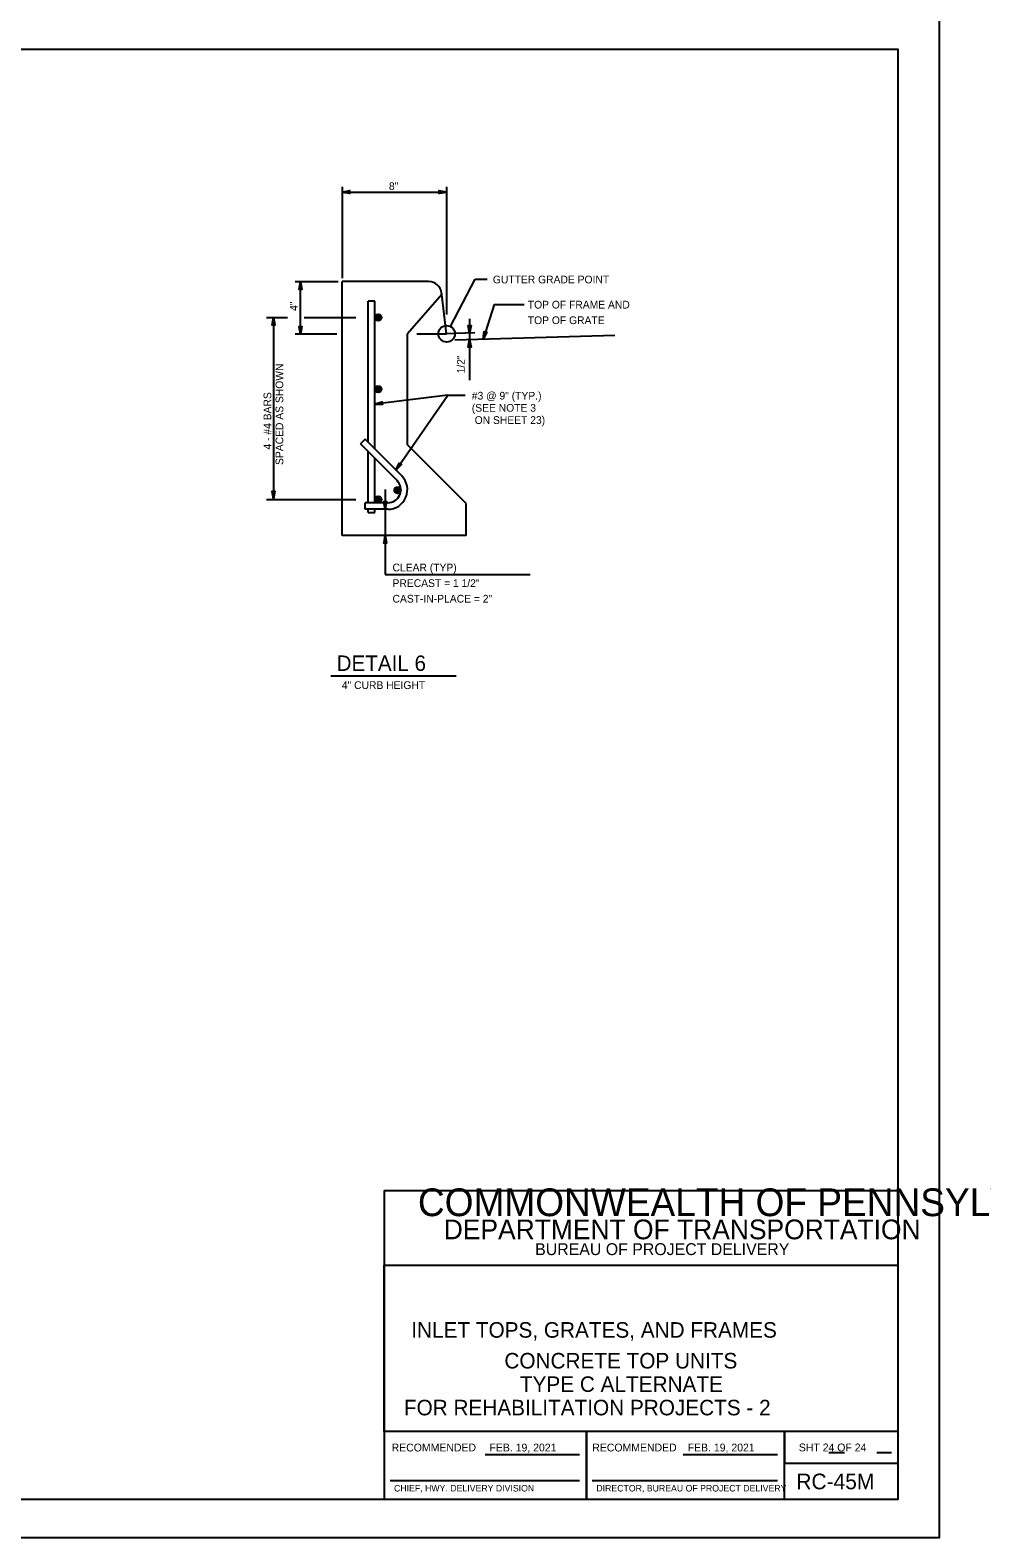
# Model space of a CAD drawing. Extents: x 2087776 to 2104538, y 970919 to 982612.
# Drawn here: x 2094893 to 2096108, y 970919 to 972844 of the extents above; entities that cross this region are included whole.
import ezdxf

# ---------------------------------------------------------------- set-up
doc = ezdxf.new("R2010")
doc.units = 0
doc.layers.add('1', color=7, linetype='Continuous')
doc.layers.add('PLT-BNDY', color=7, linetype='Continuous')

msp = doc.modelspace()

# ---------------------------------------------------------------- linework, layer by layer
at = {"layer": '1'}
for p, q in [((2095291.1, 972643.4), (2095291.1, 972527.1)), ((2095291.1, 972636.8), (2095424.4, 972636.8)), ((2095424.4, 972643.4), (2095424.4, 972480.6)), ((2095230.8, 972522.7), (2095286, 972522.7)), ((2095237.7, 972455.7), (2095237.7, 972522.7)), ((2095291.1, 972198.6), (2095291.1, 972522.7)), ((2095401.4, 972522.7), (2095291.1, 972522.7)), ((2095429.3, 972465.3), (2095461, 972525.6)), ((2095461, 972525.6), (2095476.2, 972525.6)), ((2095324.4, 972317.2), (2095324.4, 972497.7)), ((2095332.7, 972497.7), (2095324.4, 972497.7)), ((2095332.7, 972308.9), (2095332.7, 972497.7)), ((2095418.2, 972506), (2095374.4, 972456)), ((2095418.2, 972506), (2095417.9, 972508.1)), ((2095424.4, 972456), (2095418.2, 972506)), ((2095484.9, 972493.5), (2095471.1, 972449.1)), ((2095484.9, 972493.5), (2095523.5, 972493.5)), ((2095194.5, 972476.8), (2095221.4, 972476.8)), ((2095203.3, 972476.8), (2095203.3, 972245.2)), ((2095242.3, 972476.8), (2095308.3, 972476.8)), ((2095453.6, 972475.2), (2095453.6, 972396.7)), ((2095230.8, 972456), (2095284.2, 972456)), ((2095374.4, 972314.3), (2095374.4, 972456)), ((2095386.5, 972456), (2095424.4, 972456)), ((2095460.3, 972457.1), (2095424.4, 972456)), ((2095424.4, 972456), (2095424.4, 972456)), ((2095639, 972454), (2095435, 972448)), ((2095425.9, 972377.8), (2095332.7, 972366.4)), ((2095359.6, 972282), (2095425.9, 972377.8)), ((2095425.9, 972377.8), (2095448.2, 972377.8)), ((2095320.2, 972321.4), (2095314.3, 972315.5)), ((2095361.1, 972268.7), (2095314.3, 972315.5)), ((2095367, 972274.7), (2095320.2, 972321.4)), ((2095324.4, 972240.3), (2095324.4, 972305.4)), ((2095449.4, 972239.3), (2095374.4, 972314.3)), ((2095332.7, 972240.3), (2095332.7, 972297.1)), ((2095345.9, 972257.5), (2095345.9, 972148.8)), ((2095194.5, 972244.5), (2095308.3, 972244.5)), ((2095349.3, 972240.3), (2095320.2, 972240.3)), ((2095320.2, 972232), (2095320.2, 972240.3)), ((2095349.3, 972232), (2095320.2, 972232)), ((2095324.4, 972227.8), (2095324.4, 972232)), ((2095324.4, 972227.8), (2095332.7, 972227.8)), ((2095332.7, 972227.8), (2095332.7, 972232)), ((2095449.4, 972198.6), (2095449.4, 972239.3)), ((2095449.4, 972198.6), (2095291.1, 972198.6)), ((2095345.9, 972148.8), (2095531.2, 972148.8)), ((2095276.4, 972019.4), (2095436.6, 972019.4)), ((2095473.5, 971025.6), (2095594, 971025.6)), ((2095726.2, 971025.6), (2095846.6, 971025.6)), ((2095912.4, 971028.2), (2095932.5, 971028.2)), ((2095973.4, 971028.2), (2095992.2, 971028.2)), ((2095352.4, 970992.5), (2095594, 970992.5)), ((2095610.1, 970992.5), (2095846.6, 970992.5))]:
    msp.add_line(p, q, dxfattribs=at)
for points in [[(2096000.7, 970968.5), (2096000.7, 972818.9), (2093422, 972818.9), (2093422, 970968.5), (2096000.7, 970968.5), (2096000.7, 971055), (2095344.6, 971055), (2095344.6, 971267.2), (2096000.7, 971267.2), (2096000.7, 971362.3), (2095344.6, 971362.3), (2095344.6, 970968.5), (2095603.1, 970968.5), (2095603.1, 971055), (2095603.1, 970968.5), (2095855.7, 970968.5), (2095855.7, 971055), (2095855.7, 971014.6), (2096000.7, 971014.6)], [(2095291.1, 972636.8), (2095300.9, 972638.7), (2095300.5, 972638.4), (2095300.1, 972638.2), (2095299.9, 972637.8), (2095299.7, 972637.5), (2095299.7, 972637.2), (2095299.6, 972636.8), (2095299.7, 972636.5), (2095299.7, 972636.2), (2095299.9, 972635.9), (2095300.1, 972635.5), (2095300.5, 972635.3), (2095300.9, 972635), (2095291.1, 972636.8), (2095300.5, 972635.3), (2095300.1, 972635.5), (2095291.1, 972636.8), (2095299.9, 972635.9), (2095299.7, 972636.2), (2095291.1, 972636.8), (2095299.7, 972636.5), (2095299.6, 972636.8), (2095291.1, 972636.8), (2095299.7, 972637.2), (2095299.7, 972637.5), (2095291.1, 972636.8), (2095299.9, 972637.8), (2095300.1, 972638.2), (2095291.1, 972636.8), (2095300.5, 972638.4)], [(2095424.4, 972636.8), (2095414.6, 972635), (2095415, 972635.3), (2095415.4, 972635.5), (2095415.6, 972635.9), (2095415.8, 972636.2), (2095415.8, 972636.5), (2095415.9, 972636.8), (2095415.8, 972637.2), (2095415.8, 972637.5), (2095415.6, 972637.8), (2095415.4, 972638.2), (2095415, 972638.4), (2095414.6, 972638.7), (2095424.4, 972636.8), (2095415, 972638.4), (2095415.4, 972638.2), (2095424.4, 972636.8), (2095415.6, 972637.8), (2095415.8, 972637.5), (2095424.4, 972636.8), (2095415.8, 972637.2), (2095415.9, 972636.8), (2095424.4, 972636.8), (2095415.8, 972636.5), (2095415.8, 972636.2), (2095424.4, 972636.8), (2095415.6, 972635.9), (2095415.4, 972635.5), (2095424.4, 972636.8), (2095415, 972635.3)], [(2095237.7, 972522.4), (2095239.5, 972512.6), (2095239.3, 972512.9), (2095239, 972513.3), (2095238.7, 972513.5), (2095238.4, 972513.7), (2095238, 972513.8), (2095237.7, 972513.8), (2095237.4, 972513.8), (2095237.1, 972513.7), (2095236.7, 972513.5), (2095236.4, 972513.3), (2095236.1, 972512.9), (2095235.9, 972512.6), (2095237.7, 972522.4), (2095236.1, 972512.9), (2095236.4, 972513.3), (2095237.7, 972522.4), (2095236.7, 972513.5), (2095237.1, 972513.7), (2095237.7, 972522.4), (2095237.4, 972513.8), (2095237.7, 972513.8), (2095237.7, 972522.4), (2095238, 972513.8), (2095238.4, 972513.7), (2095237.7, 972522.4), (2095238.7, 972513.5), (2095239, 972513.3), (2095237.7, 972522.4), (2095239.3, 972512.9)], [(2095203.3, 972476.8), (2095205.1, 972467), (2095204.9, 972467.4), (2095204.6, 972467.8), (2095204.3, 972468), (2095204, 972468.2), (2095203.6, 972468.2), (2095203.3, 972468.3), (2095203, 972468.2), (2095202.6, 972468.2), (2095202.3, 972468), (2095202, 972467.8), (2095201.7, 972467.4), (2095201.5, 972467), (2095203.3, 972476.8), (2095201.7, 972467.4), (2095202, 972467.8), (2095203.3, 972476.8), (2095202.3, 972468), (2095202.6, 972468.2), (2095203.3, 972476.8), (2095203, 972468.2), (2095203.3, 972468.3), (2095203.3, 972476.8), (2095203.6, 972468.2), (2095204, 972468.2), (2095203.3, 972476.8), (2095204.3, 972468), (2095204.6, 972467.8), (2095203.3, 972476.8), (2095204.9, 972467.4)], [(2095237.7, 972455.7), (2095235.9, 972465.5), (2095236.1, 972465.1), (2095236.4, 972464.7), (2095236.7, 972464.5), (2095237.1, 972464.3), (2095237.4, 972464.3), (2095237.7, 972464.2), (2095238, 972464.3), (2095238.4, 972464.3), (2095238.7, 972464.5), (2095239, 972464.7), (2095239.3, 972465.1), (2095239.5, 972465.5), (2095237.7, 972455.7), (2095239.3, 972465.1), (2095239, 972464.7), (2095237.7, 972455.7), (2095238.7, 972464.5), (2095238.4, 972464.3), (2095237.7, 972455.7), (2095238, 972464.3), (2095237.7, 972464.2), (2095237.7, 972455.7), (2095237.4, 972464.3), (2095237.1, 972464.3), (2095237.7, 972455.7), (2095236.7, 972464.5), (2095236.4, 972464.7), (2095237.7, 972455.7), (2095236.1, 972465.1)], [(2095453.6, 972456.9), (2095451.8, 972466.6), (2095452.1, 972466.3), (2095452.3, 972465.9), (2095452.7, 972465.7), (2095453, 972465.5), (2095453.3, 972465.5), (2095453.6, 972465.4), (2095454, 972465.5), (2095454.3, 972465.5), (2095454.6, 972465.7), (2095454.9, 972465.9), (2095455.2, 972466.3), (2095455.5, 972466.6), (2095453.6, 972456.9), (2095455.2, 972466.3), (2095454.9, 972465.9), (2095453.6, 972456.9), (2095454.6, 972465.7), (2095454.3, 972465.5), (2095453.6, 972456.9), (2095454, 972465.5), (2095453.6, 972465.4), (2095453.6, 972456.9), (2095453.3, 972465.5), (2095453, 972465.5), (2095453.6, 972456.9), (2095452.7, 972465.7), (2095452.3, 972465.9), (2095453.6, 972456.9), (2095452.1, 972466.3)], [(2095471.1, 972449.1), (2095472.3, 972459), (2095472.4, 972458.5), (2095472.5, 972458.1), (2095472.8, 972457.8), (2095473, 972457.5), (2095473.3, 972457.4), (2095473.6, 972457.2), (2095474, 972457.2), (2095474.3, 972457.2), (2095474.7, 972457.2), (2095475, 972457.3), (2095475.4, 972457.6), (2095475.8, 972457.9), (2095471.1, 972449.1), (2095475.4, 972457.6), (2095475, 972457.3), (2095471.1, 972449.1), (2095474.7, 972457.2), (2095474.3, 972457.2), (2095471.1, 972449.1), (2095474, 972457.2), (2095473.6, 972457.2), (2095471.1, 972449.1), (2095473.3, 972457.4), (2095473, 972457.5), (2095471.1, 972449.1), (2095472.8, 972457.8), (2095472.5, 972458.1), (2095471.1, 972449.1), (2095472.4, 972458.5)], [(2095453.6, 972448.6), (2095455.5, 972438.8), (2095455.2, 972439.2), (2095454.9, 972439.6), (2095454.6, 972439.7), (2095454.3, 972439.9), (2095454, 972440), (2095453.6, 972440.1), (2095453.3, 972440), (2095453, 972439.9), (2095452.7, 972439.7), (2095452.3, 972439.6), (2095452.1, 972439.2), (2095451.8, 972438.8), (2095453.6, 972448.6), (2095452.1, 972439.2), (2095452.3, 972439.6), (2095453.6, 972448.6), (2095452.7, 972439.7), (2095453, 972439.9), (2095453.6, 972448.6), (2095453.3, 972440), (2095453.6, 972440.1), (2095453.6, 972448.6), (2095454, 972440), (2095454.3, 972439.9), (2095453.6, 972448.6), (2095454.6, 972439.7), (2095454.9, 972439.6), (2095453.6, 972448.6), (2095455.2, 972439.2)], [(2095332.7, 972366.4), (2095342.2, 972369.4), (2095341.9, 972369.1), (2095341.5, 972368.8), (2095341.4, 972368.5), (2095341.2, 972368.1), (2095341.2, 972367.8), (2095341.2, 972367.5), (2095341.3, 972367.1), (2095341.4, 972366.8), (2095341.6, 972366.5), (2095341.9, 972366.2), (2095342.3, 972366), (2095342.7, 972365.8), (2095332.7, 972366.4), (2095342.3, 972366), (2095341.9, 972366.2), (2095332.7, 972366.4), (2095341.6, 972366.5), (2095341.4, 972366.8), (2095332.7, 972366.4), (2095341.3, 972367.1), (2095341.2, 972367.5), (2095332.7, 972366.4), (2095341.2, 972367.8), (2095341.2, 972368.1), (2095332.7, 972366.4), (2095341.4, 972368.5), (2095341.5, 972368.8), (2095332.7, 972366.4), (2095341.9, 972369.1)], [(2095359.6, 972282), (2095363.6, 972291.1), (2095363.6, 972290.7), (2095363.6, 972290.2), (2095363.8, 972289.9), (2095363.9, 972289.5), (2095364.2, 972289.3), (2095364.4, 972289), (2095364.7, 972288.9), (2095365, 972288.8), (2095365.4, 972288.7), (2095365.8, 972288.7), (2095366.2, 972288.9), (2095366.6, 972289), (2095359.6, 972282), (2095366.2, 972288.9), (2095365.8, 972288.7), (2095359.6, 972282), (2095365.4, 972288.7), (2095365, 972288.8), (2095359.6, 972282), (2095364.7, 972288.9), (2095364.4, 972289), (2095359.6, 972282), (2095364.2, 972289.3), (2095363.9, 972289.5), (2095359.6, 972282), (2095363.8, 972289.9), (2095363.6, 972290.2), (2095359.6, 972282), (2095363.6, 972290.7)], [(2095203.3, 972245.2), (2095201.5, 972255), (2095201.7, 972254.6), (2095202, 972254.2), (2095202.3, 972254.1), (2095202.6, 972253.9), (2095203, 972253.8), (2095203.3, 972253.7), (2095203.6, 972253.8), (2095204, 972253.9), (2095204.3, 972254.1), (2095204.6, 972254.2), (2095204.9, 972254.6), (2095205.1, 972255), (2095203.3, 972245.2), (2095204.9, 972254.6), (2095204.6, 972254.2), (2095203.3, 972245.2), (2095204.3, 972254.1), (2095204, 972253.9), (2095203.3, 972245.2), (2095203.6, 972253.8), (2095203.3, 972253.7), (2095203.3, 972245.2), (2095203, 972253.8), (2095202.6, 972253.9), (2095203.3, 972245.2), (2095202.3, 972254.1), (2095202, 972254.2), (2095203.3, 972245.2), (2095201.7, 972254.6)], [(2095345.9, 972232), (2095344.1, 972241.8), (2095344.4, 972241.4), (2095344.6, 972241), (2095345, 972240.8), (2095345.3, 972240.6), (2095345.6, 972240.6), (2095345.9, 972240.5), (2095346.3, 972240.6), (2095346.6, 972240.6), (2095346.9, 972240.8), (2095347.3, 972241), (2095347.5, 972241.4), (2095347.8, 972241.8), (2095345.9, 972232), (2095347.5, 972241.4), (2095347.3, 972241), (2095345.9, 972232), (2095346.9, 972240.8), (2095346.6, 972240.6), (2095345.9, 972232), (2095346.3, 972240.6), (2095345.9, 972240.5), (2095345.9, 972232), (2095345.6, 972240.6), (2095345.3, 972240.6), (2095345.9, 972232), (2095345, 972240.8), (2095344.6, 972241), (2095345.9, 972232), (2095344.4, 972241.4)], [(2095345.9, 972198.6), (2095344.1, 972188.9), (2095344.4, 972189.2), (2095344.6, 972189.6), (2095345, 972189.8), (2095345.3, 972190), (2095345.6, 972190.1), (2095345.9, 972190.1), (2095346.3, 972190.1), (2095346.6, 972190), (2095346.9, 972189.8), (2095347.3, 972189.6), (2095347.5, 972189.2), (2095347.8, 972188.9), (2095345.9, 972198.6), (2095347.5, 972189.2), (2095347.3, 972189.6), (2095345.9, 972198.6), (2095346.9, 972189.8), (2095346.6, 972190), (2095345.9, 972198.6), (2095346.3, 972190.1), (2095345.9, 972190.1), (2095345.9, 972198.6), (2095345.6, 972190.1), (2095345.3, 972190), (2095345.9, 972198.6), (2095345, 972189.8), (2095344.6, 972189.6), (2095345.9, 972198.6), (2095344.4, 972189.2)]]:
    msp.add_lwpolyline(points, dxfattribs=at)
for centre, radius in [((2095336.9, 972476.9), 4.17), ((2095336.9, 972476.9), 3.87), ((2095336.9, 972476.9), 3.58), ((2095336.9, 972476.9), 3.28), ((2095336.9, 972476.9), 2.98), ((2095336.9, 972476.9), 2.69), ((2095336.9, 972476.9), 2.39), ((2095336.9, 972476.9), 2.1), ((2095336.9, 972476.9), 1.8), ((2095336.9, 972476.9), 1.5), ((2095336.9, 972476.9), 1.21), ((2095336.9, 972476.9), 0.912), ((2095336.9, 972476.9), 0.616), ((2095336.9, 972476.9), 0.32), ((2095424.4, 972456), 10.5), ((2095336.9, 972385.2), 4.17), ((2095336.9, 972385.2), 3.87), ((2095336.9, 972385.2), 3.58), ((2095336.9, 972385.2), 3.28), ((2095336.9, 972385.2), 2.98), ((2095336.9, 972385.2), 2.69), ((2095336.9, 972385.2), 2.39), ((2095336.9, 972385.2), 2.1), ((2095336.9, 972385.2), 1.8), ((2095336.9, 972385.2), 1.5), ((2095336.9, 972385.2), 1.21), ((2095336.9, 972385.2), 0.912), ((2095336.9, 972385.2), 0.616), ((2095336.9, 972385.2), 0.32), ((2095336.9, 972244.5), 4.17), ((2095336.9, 972244.5), 3.87), ((2095336.9, 972244.5), 3.58), ((2095336.9, 972244.5), 3.28), ((2095336.9, 972244.5), 2.98), ((2095336.9, 972244.5), 2.69), ((2095361.8, 972256.3), 4.17), ((2095361.8, 972256.3), 3.87), ((2095361.8, 972256.3), 3.58), ((2095361.8, 972256.3), 3.28), ((2095361.8, 972256.3), 2.98), ((2095361.8, 972256.3), 2.69), ((2095361.8, 972256.3), 2.39), ((2095361.8, 972256.3), 2.1), ((2095361.8, 972256.3), 1.8), ((2095361.8, 972256.3), 1.5), ((2095361.8, 972256.3), 1.21), ((2095361.8, 972256.3), 0.912), ((2095361.8, 972256.3), 0.616), ((2095361.8, 972256.3), 0.32), ((2095336.9, 972244.5), 2.39), ((2095336.9, 972244.5), 2.1), ((2095336.9, 972244.5), 1.8), ((2095336.9, 972244.5), 1.5), ((2095336.9, 972244.5), 1.21), ((2095336.9, 972244.5), 0.912), ((2095336.9, 972244.5), 0.616), ((2095336.9, 972244.5), 0.32)]:
    msp.add_circle(centre, radius, dxfattribs=at)
for centre, radius, start, end in [((2095401.4, 972506), 16.7, 7.1218, 90), ((2095349.3, 972257), 25, 270, 45), ((2095349.3, 972257), 16.6, 270, 45)]:
    msp.add_arc(centre, radius, start, end, dxfattribs=at)
at = {"layer": 'PLT-BNDY'}
msp.add_lwpolyline([(2093294, 972868.2), (2096053.2, 972868.2), (2096053.2, 970919.3), (2093294, 970919.3)], close=True, dxfattribs=at)

# ---------------------------------------------------------------- texts
at = {"layer": '1'}
for s, height, rotation, p in [('8"', 9.84, 360, (2095350.7, 972639.5)), ('4"', 9.84, 90, (2095234.1, 972485.2)), ('1/2"', 9.84, 90, (2095447.5, 972405.5)), ('SPACED AS SHOWN', 9.843, 90, (2095215.8, 972288.6)), ('4 - #4 BARS', 9.843, 90, (2095200.5, 972308.3))]:
    msp.add_text(s, height=height, rotation=rotation, dxfattribs=at).set_placement(p)
for s, height, p in [('GUTTER GRADE POINT', 9.843, (2095483.4, 972520.4)), ('TOP OF FRAME AND', 9.843, (2095528, 972488.3)), ('TOP OF GRATE', 9.843, (2095528, 972468.4)), ('#3 @ 9" (TYP.)', 9.843, (2095456.5, 972372.1)), ('(SEE NOTE 3', 9.843, (2095456.5, 972356.6)), (' ON SHEET 23) ', 9.843, (2095456.5, 972341)), ('CLEAR (TYP)', 9.843, (2095355.3, 972152.8)), ('PRECAST = 1 1/2"', 9.843, (2095355.3, 972132.9)), ('CAST-IN-PLACE = 2"', 9.843, (2095355.3, 972113)), ('DETAIL 6', 19.69, (2095283.9, 972025.8)), ('4" CURB HEIGHT', 9.843, (2095290.6, 972002.7)), ('COMMONWEALTH OF PENNSYLVANIA', 35.379, (2095387.7, 971329.9)), ('DEPARTMENT OF TRANSPORTATION', 25.211, (2095420.7, 971300.4)), ('BUREAU OF PROJECT DELIVERY', 15.164, (2095537.4, 971280.2)), ('INLET TOPS, GRATES, AND FRAMES', 19.816, (2095379.2, 971174.8)), ('CONCRETE TOP UNITS', 19.816, (2095498.1, 971135.5)), ('TYPE C ALTERNATE', 19.816, (2095517.9, 971105.6)), ('FOR REHABILITATION PROJECTS - 2', 19.816, (2095369.8, 971075.7)), ('RECOMMENDED', 10, (2095354.2, 971029.6)), ('FEB. 19, 2021', 10, (2095479.1, 971029.6)), ('RECOMMENDED', 10, (2095610.3, 971029.6)), ('FEB. 19, 2021', 10, (2095732.1, 971029.6)), ('SHT 24 OF 24', 10, (2095874, 971029.7)), ('RC-45M', 20, (2095870.8, 970981.3)), ('CHIEF, HWY. DELIVERY DIVISION', 8.333, (2095357.2, 970978.5)), ('DIRECTOR, BUREAU OF PROJECT DELIVERY', 8.333, (2095615.5, 970978.5))]:
    msp.add_text(s, height=height, dxfattribs=at).set_placement(p)

doc.saveas('drawing.dxf')
